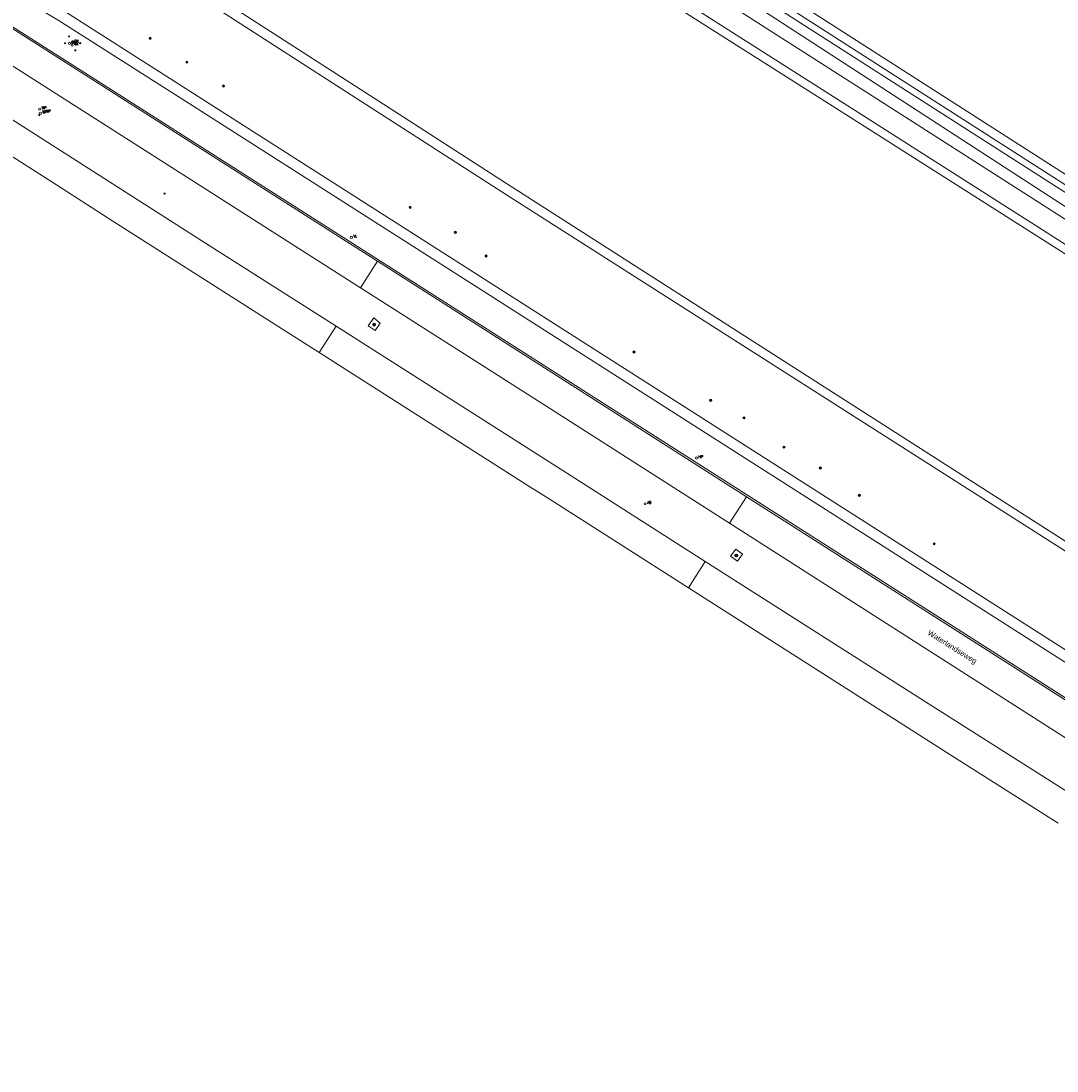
# Model space of a CAD drawing. Header units: metres. Extents: x 138165 to 154469, y 480134 to 494189.
# Tile 286 of 656: x 150009 to 150245, y 481279 to 481518. Entities that reach past the tile are written whole.
import ezdxf

# ---------------------------------------------------------------- set-up
doc = ezdxf.new("R2010")
doc.units = ezdxf.units.M
doc.header["$LTSCALE"] = 0.001
doc.header["$MEASUREMENT"] = 0
for name, color, linetype, lineweight in [('TOP-L-topo objecten punt', 7, 'Continuous', 0), ('TOP-L-topo objecten vlak', 7, 'Continuous', 0), ('TOP-L-water beschoeiing', 7, 'Continuous', 0), ('TOP-T-topo huisnummering naamgeving', 7, 'Continuous', 0)]:
    doc.layers.add(name, color=color, linetype=linetype, lineweight=lineweight)
doc.styles.add('Style-INTL_ISO', font='INTL_ISO.shx')
doc.styles.add('Style-STANDARD', font='STANDARD.shx')

# ---------------------------------------------------------------- blocks, each defined once
blk = doc.blocks.new('24')
at = {"layer": 'TOP-L-topo objecten punt', "color": 7, "linetype": 'Continuous', "lineweight": 0}
for radius in [0.025, 0.0182, 0.0115, 0.005]:
    blk.add_circle((0, 0), radius, dxfattribs=at)
blk = doc.blocks.new('39')
at = {"layer": 'TOP-L-topo objecten punt', "color": 7, "linetype": 'Continuous', "lineweight": 0}
for p, q in [((0.0175, 0.0175), (-0.0175, 0.0175)), ((-0.0175, 0.0175), (-0.0175, -0.0175)), ((0.0175, 0.0175), (0.0175, -0.0175)), ((0.0175, -0.0175), (-0.0175, -0.0175))]:
    blk.add_line(p, q, dxfattribs=at)
blk.add_circle((0, 0), 0.0332, dxfattribs=at)
blk = doc.blocks.new('73')
at = {"layer": 'TOP-L-topo objecten punt', "color": 7, "linetype": 'Continuous', "lineweight": 0}
blk.add_circle((0, 0), 0.025, dxfattribs=at)
at = {"layer": 'TOP-L-topo objecten punt', "color": 7, "linetype": 'Continuous', "lineweight": 0, "style": 'Style-STANDARD'}
blk.add_text('WP', height=0.06, dxfattribs=at).set_placement((0.0483, 0))
blk = doc.blocks.new('10')
at = {"layer": 'TOP-L-topo objecten punt', "linetype": 'Continuous', "lineweight": 0}
blk.add_circle((0, 0), 0.0125, dxfattribs=at)
blk = doc.blocks.new('17')
at = {"layer": 'TOP-L-topo objecten punt', "color": 7, "linetype": 'Continuous', "lineweight": 0}
blk.add_circle((0, 0), 0.025, dxfattribs=at)
at = {"layer": 'TOP-L-topo objecten punt', "color": 7, "linetype": 'Continuous', "lineweight": 0, "style": 'Style-STANDARD'}
blk.add_text('HP', height=0.06, dxfattribs=at).set_placement((0.0483, 0))
blk = doc.blocks.new('15')
at = {"layer": 'TOP-L-topo objecten punt', "color": 7, "linetype": 'Continuous', "lineweight": 0}
blk.add_circle((0, 0), 0.025, dxfattribs=at)
at = {"layer": 'TOP-L-topo objecten punt', "color": 7, "linetype": 'Continuous', "lineweight": 0, "style": 'Style-STANDARD'}
blk.add_text('VL', height=0.06, dxfattribs=at).set_placement((0.0483, 0))
blk = doc.blocks.new('81')
at = {"layer": 'TOP-L-topo objecten punt', "color": 7, "linetype": 'Continuous', "lineweight": 0}
blk.add_circle((0, 0), 0.025, dxfattribs=at)
at = {"layer": 'TOP-L-topo objecten punt', "color": 7, "linetype": 'Continuous', "lineweight": 0, "style": 'Style-STANDARD'}
blk.add_text('GK', height=0.06, dxfattribs=at).set_placement((0.0483, 0))
blk = doc.blocks.new('11')
at = {"layer": 'TOP-L-topo objecten punt', "color": 7, "linetype": 'Continuous', "lineweight": 0}
blk.add_circle((0, 0), 0.025, dxfattribs=at)
at = {"layer": 'TOP-L-topo objecten punt', "color": 7, "linetype": 'Continuous', "lineweight": 0, "style": 'Style-STANDARD'}
blk.add_text('AB', height=0.06, dxfattribs=at).set_placement((0.0483, 0))

msp = doc.modelspace()

# ---------------------------------------------------------------- linework, layer by layer
at = {"layer": 'TOP-L-topo objecten vlak', "flags": 128}
for points in [[(151305.84, 480792.43), (151174.69, 480875.85), (151048.9, 480955.15), (151000, 480986.09), (150978.01, 481000), (150921.83, 481035.54), (150753.92, 481141.74), (150547.54, 481273.39), (150344.63, 481403.15), (150287.75, 481439.29), (150257.34, 481458.62), (150192.21, 481500), (150151.01, 481526.18), (150138.83, 481533.87), (150137.43, 481534.76), (150000, 481621.53), (149908.77, 481679.14), (149780.37, 481761.13)], [(149752.06, 481716.8), (149936.4, 481598.96), (150000, 481558.06), (150090.3, 481500), (150120.56, 481480.54), (150257.87, 481392.72), (150297.62, 481367.3), (150518.8, 481226.52), (150686.17, 481119.75)], [(149750.95, 481715.05), (149935.17, 481597.24), (150000, 481555.51), (150086.23, 481500), (150119.48, 481478.6), (150256.81, 481391.07), (150295.88, 481366.17), (150517.69, 481224.83), (150684.96, 481117.97)], [(150470.61, 481229.95), (150245.25, 481373.06), (150046.13, 481500), (150017.08, 481518.52), (150000.73, 481528.14), (149954.23, 481558.28), (149953.62, 481558.73), (149956.51, 481562.09)], [(150897.04, 481066.92), (150892.8, 481070.43), (150870.86, 481100.54), (150866.64, 481104.94), (150561.55, 481298.98), (150371.5, 481419.44), (150308.11, 481459.82), (150302.74, 481462.65), (150298.21, 481465), (150294.79, 481466.12), (150290.45, 481466.53), (150286.27, 481466.38), (150275.71, 481466.18), (150271.18, 481466.33), (150268.9, 481466.65), (150266.75, 481467.25), (150264.15, 481468.25), (150145.47, 481544.29)], [(150144.38, 481542.61), (150261.66, 481466.51)], [(150151.43, 481542.25), (150264.83, 481469.59), (150267.22, 481468.67), (150269.21, 481468.12), (150271.31, 481467.83), (150275.72, 481467.68), (150286.22, 481467.88), (150290.49, 481468.04), (150295.1, 481467.6), (150298.8, 481466.39), (150303.56, 481463.91), (150308.92, 481461.08), (150372.31, 481420.71), (150559.16, 481302.27)], [(150260.9, 481464.23), (150204.93, 481500), (150155.18, 481531.79), (150142.54, 481539.78)], [(150302.46, 481467.31), (150295.23, 481469.6), (150290.55, 481470.04), (150286.17, 481469.88), (150275.74, 481469.68), (150271.48, 481469.82), (150269.61, 481470.08), (150267.85, 481470.57), (150265.74, 481471.39), (150162.34, 481537.64)], [(150138.83, 481533.87), (150151.01, 481526.18), (150192.21, 481500), (150257.34, 481458.62), (150287.75, 481439.29), (150344.63, 481403.15), (150547.54, 481273.39), (150753.92, 481141.74), (150921.83, 481035.54), (150978.01, 481000), (151000, 480986.09), (151048.9, 480955.15), (151174.69, 480875.85), (151305.84, 480792.43)], [(151307.24, 480794.05), (151175.49, 480877.79), (151050.27, 480956.91), (151000, 480988.75), (150982.24, 481000), (150922.86, 481037.61), (150755.02, 481143.51), (150548.97, 481275.21), (150345.82, 481404.42), (150288.72, 481440.8), (150258.32, 481460.17), (150195.81, 481500), (150152.1, 481527.85), (150139.93, 481535.56)], [(149985.81, 481530.29), (150081.86, 481469.1), (150269.73, 481349.36), (150446.17, 481236.69), (150459.24, 481228.6), (150472.4, 481220.66), (150485.65, 481212.87), (150523.62, 481190.66), (150555.64, 481172.04), (150587.48, 481153.12), (150619.14, 481133.91), (150666.22, 481104.51), (150665.98, 481104.19)], [(150470.61, 481229.95), (150472.09, 481232.08), (150246.59, 481375.14), (150050.7, 481500), (150018.98, 481520.22), (150006.91, 481529.27)], [(150005.67, 481517.2), (150082.92, 481467.95), (150090.01, 481463.44)], [(150001.8, 481511.12), (150086.15, 481457.4)], [(150080.55, 481448.63), (150050.74, 481467.6), (149996.23, 481502.37)], [(149992.4, 481496.35), (150015.6, 481481.57), (150029.57, 481472.64), (150076.71, 481442.62)], [(150090.01, 481463.44), (150086.15, 481457.4)], [(150090.01, 481463.44), (150174.34, 481409.69)], [(150086.15, 481457.4), (150127.67, 481430.95), (150170.46, 481403.62)], [(150090.64, 481449.31), (150089.5, 481447.67), (150087.9, 481448.72), (150089.17, 481450.56), (150090.64, 481449.31)], [(150076.71, 481442.62), (150080.55, 481448.63)], [(150164.9, 481394.92), (150134.24, 481414.44), (150080.55, 481448.63)], [(150076.71, 481442.62), (150124.82, 481411.97), (150128.61, 481409.61), (150161.06, 481388.92)], [(150170.46, 481403.62), (150174.34, 481409.69)], [(150174.34, 481409.69), (150258.68, 481355.93)], [(150254.78, 481349.78), (150170.46, 481403.62)], [(150171.87, 481397.74), (150173.43, 481396.59), (150172.23, 481394.95), (150170.66, 481396.09), (150171.87, 481397.74)], [(150161.06, 481388.92), (150164.9, 481394.92)], [(150164.9, 481394.92), (150217.45, 481361.44), (150249.34, 481341.22)], [(150161.06, 481388.92), (150221.61, 481350.33), (150245.5, 481335.17)]]:
    msp.add_lwpolyline(points, dxfattribs=at)
at = {"layer": 'TOP-L-water beschoeiing', "flags": 128}
for points in [[(150257.87, 481392.72), (150120.56, 481480.54), (150090.3, 481500), (150000, 481558.06), (149936.4, 481598.96), (149752.06, 481716.8)], [(150138.83, 481533.87), (150151.01, 481526.18), (150192.21, 481500), (150257.34, 481458.62)]]:
    msp.add_lwpolyline(points, dxfattribs=at)

# ---------------------------------------------------------------- block references
at = {"layer": 'TOP-L-topo objecten punt', "xscale": 10, "yscale": 10, "zscale": 10}
for name, p in [('10', (150019.57, 481514.78)), ('24', (150038.09, 481514.37)), ('10', (150018.66, 481513.23)), ('81', (150019.66, 481513.19)), ('81', (150020.29, 481512.8)), ('81', (150020.3, 481513.41)), ('10', (150022.11, 481513.28)), ('10', (150021.01, 481511.6)), ('24', (150046.47, 481508.92)), ('24', (150054.85, 481503.47)), ('73', (150012.84, 481498.17)), ('73', (150012.99, 481497.24)), ('73', (150013.83, 481497.43)), ('10', (150012.76, 481496.83)), ('10', (150041.37, 481478.89)), ('24', (150097.48, 481475.74)), ('15', (150084.06, 481468.9)), ('24', (150107.8, 481470.05)), ('24', (150114.83, 481464.67)), ('39', (150089.26, 481448.98)), ('24', (150148.6, 481442.74)), ('24', (150166.12, 481431.69)), ('24', (150173.75, 481427.69)), ('24', (150182.87, 481421.01)), ('17', (150162.88, 481418.53)), ('24', (150191.19, 481416.26)), ('24', (150200.09, 481410.01)), ('11', (150151.16, 481408.06)), ('24', (150217.17, 481398.93)), ('39', (150171.99, 481396.28))]:
    msp.add_blockref(name, p, dxfattribs=at)

# ---------------------------------------------------------------- texts
at = {"layer": 'TOP-T-topo huisnummering naamgeving', "style": 'Style-INTL_ISO'}
msp.add_text('Waterlandseweg', height=1.25, rotation=328, dxfattribs=at).set_placement((150215.55, 481378.28))

doc.saveas('drawing.dxf')
